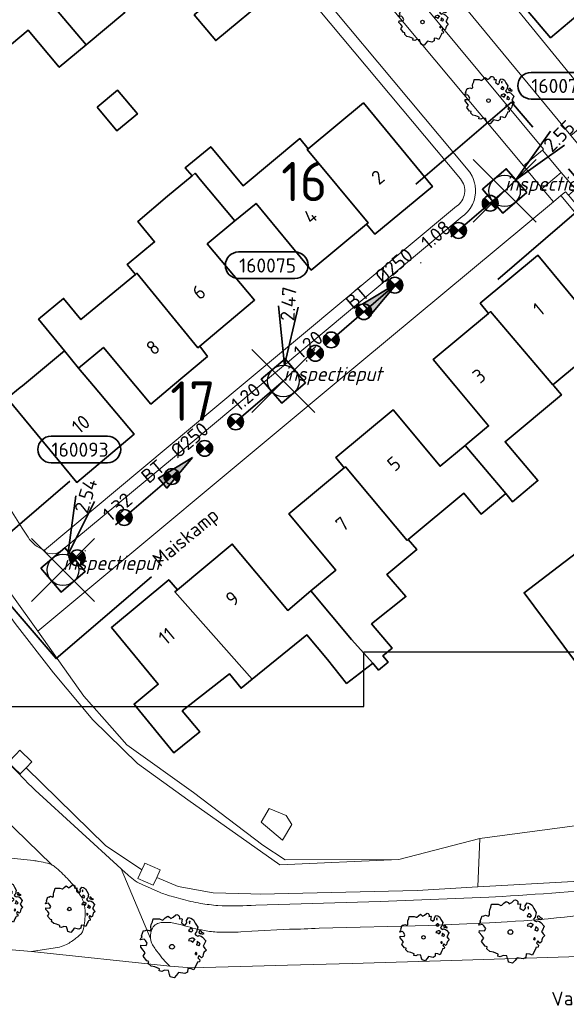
# Model space of a CAD drawing. Header units: metres. Extents: x 152391 to 157968, y 462336 to 467280.
# Tile 350 of 656: x 153844 to 153896, y 465941 to 466035. Entities that reach past the tile are written whole.
import ezdxf
from ezdxf.enums import TextEntityAlignment as Align

# ---------------------------------------------------------------- set-up
doc = ezdxf.new("R2010")
doc.units = ezdxf.units.M
doc.header["$LTSCALE"] = 0.75
doc.header["$PDMODE"] = 3
doc.header["$PDSIZE"] = 3
doc.linetypes.add('RI-VWA_BETON', pattern=[19, 9, -5, 0, -5])
doc.layers.get('0').update_dxf_attribs({"lineweight": 25})
doc.layers.get('defpoints').update_dxf_attribs({"lineweight": 25})
for name, color, linetype, lineweight in [('B-GV-GR-BOOM-S', 252, 'Continuous', 25), ('B-WE-GR-BEPLANTING_CULTUUR_BOSPLANTSOEN-GV', 251, 'Continuous', 18), ('B-WE-GW-TALUD_KRUIN-G', 251, 'Continuous', 18), ('B-WE-OG-BEBOUWING-GV', 6, 'Continuous', 35), ('B-WE-OG-BEBOUWING-T18', 1, 'Continuous', 18), ('B-WE-OG-TERREIN_CULTUURSCHEIDING-GV', 251, 'Continuous', 18), ('B-WE-OG-TOPOGRAFIE-T18', 1, 'Continuous', 18), ('B-WE-OG-WATER-GV', 251, 'Continuous', 18), ('B-WE-VH-VERHARDING_ASFALT-GV', 251, 'Continuous', 18), ('B-WE-VH-VERHARDING_BETONSTRAATSTEEN-GV', 251, 'Continuous', 18), ('B-WE-VH-VERHARDING_GRASBETONSTEEN-GV', 251, 'Continuous', 18), ('B-WE-VH-VERHARDING_TEGEL-GV', 251, 'Continuous', 18), ('N-OI-RI-T50', 130, 'Continuous', 50), ('N-OI-RI-VWA_PUTNUMMER-S @ 0.75', 36, 'Continuous', 35), ('N-OI-RI-VWA_RIOOLPUT_INSPECTIEPUT-S', 36, 'Continuous', 35), ('N-OI-RI-VWA_STROOMRICHTING-S @ 0.75', 36, 'Continuous', 35), ('N-OI-RI-VWA_TRANSPORTLEIDING_BETON_250-G', 36, 'RI-VWA_BETON', 35), ('N-RO-KG-GRENS_WERK-G', 7, 'XX-WERKGRENS', 35)]:
    doc.layers.add(name, color=color, linetype=linetype, lineweight=lineweight)
doc.layers.add('inspectieput', color=7, linetype='Continuous', plot=False)
doc.layers.add('N-OI-RI-VRIJVERVAL_HULPSTUK-S', color=210, linetype='Continuous', lineweight=35, plot=False)
doc.styles.add('NLCS-ISO', font='isocpeur.ttf')
doc.styles.add('NLCS-ISO-M750-T18', font='NLCS-ISO.ttf', dxfattribs={"height": 1.35})
doc.styles.add('NLCS-ISO-M750-T18_CURSIEF', font='NLCS-ISO.ttf', dxfattribs={"oblique": 15, "height": 1.35})
doc.styles.add('NLCS-ISO-M750-T50', font='NLCS-ISO.ttf', dxfattribs={"height": 3.75})
doc.linetypes.add('XX-WERKGRENS', pattern='A,0,[137,NLCS.SHX,S=0.1,R=0,X=-1.1,Y=-1.35],-6', length=6)

# ---------------------------------------------------------------- blocks, each defined once
blk = doc.blocks.new('B-SRI-PUT_VWA-SO')
at = {"flags": 128}
blk.add_lwpolyline([(-2, 2), (2, 2), (2, -2), (-2, -2)], close=True, dxfattribs=at)
at = {"lineweight": -3, "flags": 128}
blk.add_lwpolyline([(2, -2), (2, 2), (-2, 2), (-2, -2)], close=True, dxfattribs=at)
at = {"lineweight": -3}
blk.add_circle((0, 0), 2, dxfattribs=at)
blk = doc.blocks.new('*U251')
for q in [(1.64, 9.44), (4.03, 8.7)]:
    blk.add_line((0.6, 1.91), q)
blk.add_lwpolyline([(5.65, 17.01), (-1.51, 17.01, 1), (-1.51, 13.63), (5.65, 13.63, 1)], format="xyb", close=True)
at = {"ltscale": 0.1, "style": 'NLCS-ISO'}
blk.add_attdef('PUTHGT', text='', height=1.8, rotation=72.6566, dxfattribs=at).set_placement((2.25, 7.31), align=Align.MIDDLE_LEFT)
blk.add_attdef('PUTNR', text='', height=1.8, dxfattribs=at).set_placement((2.17, 15.29), align=Align.MIDDLE_CENTER)
blk = doc.blocks.new('*U250')
for q in [(-0.61, 9.56), (1.89, 9.39)]:
    blk.add_line((0.13, 2), q)
blk.add_lwpolyline([(1.46, 16.4), (-5.69, 16.4, 1), (-5.69, 13.02), (1.46, 13.02, 1)], format="xyb", close=True)
at = {"ltscale": 0.1, "style": 'NLCS-ISO'}
blk.add_attdef('PUTHGT', text='', height=1.8, rotation=86.1334, dxfattribs=at).set_placement((0.49, 7.63), align=Align.MIDDLE_LEFT)
blk.add_attdef('PUTNR', text='', height=1.8, dxfattribs=at).set_placement((-2.01, 14.68), align=Align.MIDDLE_CENTER)
blk = doc.blocks.new('*U366')
for q in [(5.83, 7.6), (7.6, 5.83)]:
    blk.add_line((1.41, 1.41), q)
blk.add_lwpolyline([(10.51, 15.06), (3.36, 15.06, 1), (3.36, 11.68), (10.51, 11.68, 1)], format="xyb", close=True)
at = {"ltscale": 0.1, "style": 'NLCS-ISO'}
blk.add_attdef('PUTNR', text='', height=1.8, dxfattribs=at).set_placement((7.04, 13.34), align=Align.MIDDLE_CENTER)
blk.add_attdef('PUTHGT', text='', height=1.8, rotation=45, dxfattribs=at).set_placement((5.39, 5.43), align=Align.MIDDLE_LEFT)
blk = doc.blocks.new('*U93')
at = {"ltscale": 0.1}
blk.add_hatch(color=256, dxfattribs=at).paths.add_polyline_path([(2.5, 0), (-2.5, -0.83), (-2.5, 0.83)])
at = {"ltscale": 0.1, "flags": 128}
blk.add_lwpolyline([(2.5, 0), (-2.5, -0.83), (-2.5, 0.83)], close=True, dxfattribs=at)
at = {"ltscale": 0.1, "style": 'NLCS-ISO'}
for tag, p in [('MAT', (-1, 0.5)), ('BOBL', (-6.87, 0))]:
    blk.add_attdef(tag, text='', height=1.8, dxfattribs=at).set_placement(p, align=Align.BOTTOM_RIGHT)
for tag, p in [('DIA', (1, 0.5)), ('BOBR', (10.71, 0))]:
    blk.add_attdef(tag, text='', height=1.8, dxfattribs=at).set_placement(p, align=Align.BOTTOM_LEFT)
at = {"layer": 'defpoints', "ltscale": 0.1, "style": 'NLCS-ISO', "flags": 1}
blk.add_attdef('JVA', text='', height=1.8, dxfattribs=at).set_placement((0, -1), align=Align.TOP_CENTER)
blk = doc.blocks.new('*U94')
at = {"ltscale": 0.1}
blk.add_hatch(color=256, dxfattribs=at).paths.add_polyline_path([(2.5, 0), (-2.5, -0.83), (-2.5, 0.83)])
at = {"ltscale": 0.1, "flags": 128}
blk.add_lwpolyline([(2.5, 0), (-2.5, -0.83), (-2.5, 0.83)], close=True, dxfattribs=at)
at = {"ltscale": 0.1, "style": 'NLCS-ISO'}
for tag, p in [('MAT', (-1, 0.5)), ('BOBL', (-9.21, 0))]:
    blk.add_attdef(tag, text='', height=1.8, dxfattribs=at).set_placement(p, align=Align.BOTTOM_RIGHT)
for tag, p in [('DIA', (1, 0.5)), ('BOBR', (8.27, 0))]:
    blk.add_attdef(tag, text='', height=1.8, dxfattribs=at).set_placement(p, align=Align.BOTTOM_LEFT)
at = {"layer": 'defpoints', "ltscale": 0.1, "style": 'NLCS-ISO', "flags": 1}
blk.add_attdef('JVA', text='', height=1.8, dxfattribs=at).set_placement((0, -1), align=Align.TOP_CENTER)
blk = doc.blocks.new('wg')
at = {"layer": 'N-RO-KG-GRENS_WERK-G', "ltscale": 0.5, "flags": 128}
blk.add_lwpolyline([(6, 6), (-6, 6), (-6, -6), (6, -6)], dxfattribs=at)
blk = doc.blocks.new('SRI-HULP')
h = blk.add_hatch(color=256)
h.dxf.hatch_style = 1
h.paths.add_polyline_path([(-0.71, 0.71, 0.198912), (-1, 0, 0.198912), (-0.71, -0.71), (0, 0)])
h = blk.add_hatch(color=256)
h.dxf.hatch_style = 1
h.paths.add_polyline_path([(1, 0, 0.198912), (0.71, 0.71), (0, 0), (0.71, -0.71, 0.198912)])
for p, q in [((-0.71, 0.71), (0.71, -0.71)), ((-0.71, -0.71), (0.71, 0.71))]:
    blk.add_line(p, q)
blk.add_circle((0, 0), 1)
blk = doc.blocks.new('ACMAP_ANN_TEMPLATE_type knoop')
at = {"layer": 'defpoints', "style": 'NLCS-ISO-M750-T18_CURSIEF', "oblique": 15}
blk.add_attdef('type_knoop', (0, 0), '', height=1.35, dxfattribs=at)
blk = doc.blocks.new('SGR-BOOM_31_50')
at = {"linetype": 'Continuous'}
for p, q in [((-1.402, 1.78), (-1.355, 1.999)), ((-1.355, 1.999), (-0.89, 1.999)), ((-0.89, 1.999), (-0.688, 1.911)), ((-0.688, 1.911), (-0.626, 1.933)), ((-0.626, 1.933), (-0.487, 2.064)), ((-0.487, 2.064), (-0.301, 2.196)), ((-0.301, 2.196), (-0.177, 2.108)), ((-0.177, 2.108), (-0.084, 2.02)), ((-0.084, 2.02), (0.087, 2.108)), ((0.087, 2.108), (0.273, 2.283)), ((0.273, 2.283), (0.351, 2.305)), ((0.351, 2.305), (0.444, 2.261)), ((0.444, 2.261), (0.521, 2.196)), ((0.537, 2.042), (0.506, 1.999)), ((0.506, 1.999), (0.707, 2.02)), ((0.521, 2.196), (0.537, 2.042)), ((0.723, 1.977), (0.676, 1.714)), ((0.707, 2.02), (0.723, 1.977)), ((1.048, 1.867), (1.188, 2.086)), ((1.188, 2.086), (1.358, 2.042)), ((1.358, 2.042), (1.545, 1.933)), ((1.545, 1.933), (1.669, 1.692)), ((-2.177, 0.772), (-2.038, 1.166)), ((-2.038, 1.166), (-1.944, 1.144)), ((-1.944, 1.144), (-1.789, 1.21)), ((-1.789, 1.21), (-1.572, 1.144)), ((-1.572, 1.144), (-1.495, 1.232)), ((-1.51, 1.451), (-1.479, 1.582)), ((-1.495, 1.232), (-1.51, 1.451)), ((-1.479, 1.582), (-1.402, 1.78)), ((0.676, 1.714), (0.754, 1.648)), ((0.754, 1.648), (0.924, 1.539)), ((0.924, 1.539), (1.002, 1.604)), ((1.002, 1.604), (1.064, 1.714)), ((1.064, 1.714), (1.048, 1.867)), ((1.25, 1.21), (1.188, 1.166)), ((1.188, 1.166), (1.234, 1.101)), ((1.296, 1.823), (1.234, 1.78)), ((1.234, 1.78), (1.265, 1.67)), ((1.234, 1.101), (1.312, 1.122)), ((1.296, 1.298), (1.25, 1.21)), ((1.265, 1.67), (1.281, 1.648)), ((1.281, 1.692), (1.296, 1.823)), ((1.374, 1.298), (1.296, 1.298)), ((1.312, 1.122), (1.374, 1.035)), ((1.436, 1.254), (1.374, 1.298)), ((1.374, 1.035), (1.436, 1.122)), ((1.498, 1.166), (1.436, 1.254)), ((1.436, 1.122), (1.498, 1.166)), ((1.762, 1.057), (1.638, 0.925)), ((1.669, 1.692), (1.839, 1.407)), ((1.839, 1.407), (1.762, 1.057)), ((1.963, 1.144), (1.917, 1.079)), ((1.917, 1.079), (1.948, 0.991)), ((1.948, 0.991), (2.041, 0.925)), ((2.056, 1.144), (1.963, 1.144)), ((2.041, 0.969), (2.18, 0.903)), ((2.041, 0.925), (2.056, 0.969)), ((2.165, 1.013), (2.056, 1.144)), ((2.304, 0.947), (2.165, 1.013)), ((2.18, 0.903), (2.304, 0.947)), ((-2.27, 0.487), (-2.208, 0.641)), ((-1.991, 0.553), (-2.27, 0.487)), ((-2.239, -0.038), (-2.224, 0.115)), ((-2.224, 0.115), (-1.851, 0.093)), ((-2.208, 0.641), (-2.131, 0.706)), ((-2.131, 0.706), (-2.177, 0.772)), ((-1.898, 0.444), (-1.991, 0.553)), ((-1.774, 0.246), (-1.898, 0.444)), ((-1.851, 0.093), (-1.774, 0.246)), ((1.234, 0.553), (1.188, 0.444)), ((1.188, 0.444), (1.374, 0.422)), ((1.405, 0.619), (1.234, 0.553)), ((1.374, 0.422), (1.483, 0.334)), ((1.483, 0.619), (1.405, 0.619)), ((1.622, 0.531), (1.483, 0.619)), ((1.483, 0.334), (1.607, 0.487)), ((1.607, 0.487), (1.653, 0.553)), ((1.638, 0.925), (1.7, 0.838)), ((1.7, 0.838), (1.839, 0.75)), ((1.793, 0.246), (1.746, 0.137)), ((1.911, 0.065), (1.746, 0.137)), ((1.808, 0.4), (1.793, 0.312)), ((1.793, 0.312), (1.793, 0.246)), ((1.901, 0.312), (1.808, 0.4)), ((1.839, 0.75), (1.917, 0.794)), ((1.963, 0.268), (1.901, 0.312)), ((1.911, 0.065), (2.01, 0.181)), ((1.917, 0.794), (2.087, 0.75)), ((2.01, 0.181), (1.963, 0.268)), ((2.087, 0.75), (2.18, 0.684)), ((2.18, 0.684), (2.413, 0.422)), ((2.289, 0.137), (2.227, 0.049)), ((2.227, 0.049), (2.351, -0.126)), ((2.413, 0.422), (2.289, 0.137)), ((-2.053, -0.235), (-2.239, -0.038)), ((-2.069, -0.673), (-1.991, -0.564)), ((-1.805, -1.002), (-2.069, -0.673)), ((-1.913, -0.433), (-2.053, -0.235)), ((-1.991, -0.564), (-1.913, -0.433)), ((1.715, -0.389), (1.653, -0.476)), ((1.653, -0.476), (1.669, -0.564)), ((1.684, -0.564), (1.777, -0.542)), ((1.777, -0.454), (1.715, -0.389)), ((1.777, -0.542), (1.777, -0.454)), ((1.948, -0.63), (1.855, -0.783)), ((1.855, -0.783), (1.901, -0.849)), ((1.901, -0.849), (1.994, -0.936)), ((2.103, -0.783), (1.948, -0.63)), ((1.994, -0.936), (1.979, -1.068)), ((2.211, -0.695), (2.103, -0.783)), ((2.242, -0.564), (2.211, -0.695)), ((2.289, -0.411), (2.242, -0.564)), ((2.459, -0.235), (2.289, -0.411)), ((2.351, -0.126), (2.459, -0.235)), ((-1.665, -1.046), (-1.805, -1.002)), ((-1.696, -1.199), (-1.665, -1.046)), ((-1.479, -1.396), (-1.696, -1.199)), ((-1.216, -1.44), (-1.479, -1.396)), ((-0.89, -1.571), (-1.216, -1.44)), ((-0.906, -1.725), (-0.89, -1.571)), ((-0.735, -1.769), (-0.906, -1.725)), ((-0.533, -1.681), (-0.735, -1.769)), ((-0.254, -1.703), (-0.533, -1.681)), ((-0.208, -1.9), (-0.254, -1.703)), ((0.475, -1.834), (0.335, -2.031)), ((0.909, -1.922), (0.475, -1.834)), ((1.11, -1.812), (0.909, -1.922)), ((1.126, -1.55), (1.11, -1.812)), ((1.374, -1.571), (1.126, -1.55)), ((1.576, -1.659), (1.374, -1.571)), ((1.715, -1.352), (1.576, -1.659)), ((1.808, -1.177), (1.715, -1.352)), ((1.824, -1.112), (1.808, -1.177)), ((1.979, -1.068), (1.824, -1.112)), ((-0.177, -1.988), (-0.208, -1.9)), ((-0.13, -2.141), (-0.177, -1.988)), ((0.149, -2.229), (-0.13, -2.141)), ((0.335, -2.031), (0.149, -2.229))]:
    blk.add_line(p, q, dxfattribs=at)
blk.add_circle((0, 0), 0.169, dxfattribs=at)
blk = doc.blocks.new('SGR-BOOM_50_100')
at = {"linetype": 'Continuous'}
for p, q in [((-0.649, 2.752), (-0.401, 2.928)), ((-0.401, 2.928), (-0.236, 2.811)), ((0.116, 2.811), (0.364, 3.044)), ((0.364, 3.044), (0.467, 3.074)), ((0.467, 3.074), (0.591, 3.015)), ((0.591, 3.015), (0.695, 2.928)), ((0.695, 2.928), (0.715, 2.723)), ((-2.014, 1.935), (-1.972, 2.11)), ((-1.993, 1.643), (-2.014, 1.935)), ((-1.972, 2.11), (-1.869, 2.373)), ((-1.869, 2.373), (-1.807, 2.665)), ((-1.807, 2.665), (-1.187, 2.665)), ((-1.187, 2.665), (-0.918, 2.548)), ((-0.918, 2.548), (-0.835, 2.577)), ((-0.835, 2.577), (-0.649, 2.752)), ((-0.236, 2.811), (-0.112, 2.694)), ((-0.112, 2.694), (0.116, 2.811)), ((0.715, 2.723), (0.674, 2.665)), ((0.674, 2.665), (0.943, 2.694)), ((0.964, 2.636), (0.902, 2.285)), ((0.902, 2.285), (1.005, 2.198)), ((0.943, 2.694), (0.964, 2.636)), ((1.005, 2.198), (1.232, 2.052)), ((1.232, 2.052), (1.336, 2.139)), ((1.336, 2.139), (1.418, 2.285)), ((1.398, 2.49), (1.584, 2.782)), ((1.418, 2.285), (1.398, 2.49)), ((1.584, 2.782), (1.811, 2.723)), ((1.729, 2.431), (1.646, 2.373)), ((1.646, 2.373), (1.687, 2.227)), ((1.687, 2.227), (1.708, 2.198)), ((1.708, 2.256), (1.729, 2.431)), ((1.811, 2.723), (2.059, 2.577)), ((2.059, 2.577), (2.225, 2.256)), ((2.225, 2.256), (2.452, 1.876)), ((-2.944, 0.854), (-2.841, 0.942)), ((-2.903, 1.029), (-2.717, 1.555)), ((-2.841, 0.942), (-2.903, 1.029)), ((-2.717, 1.555), (-2.593, 1.526)), ((-2.593, 1.526), (-2.386, 1.613)), ((-2.386, 1.613), (-2.096, 1.526)), ((-2.096, 1.526), (-1.993, 1.643)), ((1.667, 1.613), (1.584, 1.555)), ((1.584, 1.555), (1.646, 1.467)), ((1.646, 1.467), (1.749, 1.497)), ((1.729, 1.73), (1.667, 1.613)), ((1.832, 1.73), (1.729, 1.73)), ((1.749, 1.497), (1.832, 1.38)), ((1.915, 1.672), (1.832, 1.73)), ((1.832, 1.38), (1.915, 1.497)), ((1.997, 1.555), (1.915, 1.672)), ((1.915, 1.497), (1.997, 1.555)), ((2.349, 1.409), (2.183, 1.234)), ((2.183, 1.234), (2.266, 1.117)), ((2.266, 1.117), (2.452, 1)), ((2.452, 1.876), (2.349, 1.409)), ((2.452, 1), (2.556, 1.059)), ((2.618, 1.526), (2.556, 1.438)), ((2.556, 1.438), (2.597, 1.321)), ((2.556, 1.059), (2.783, 1)), ((2.597, 1.321), (2.721, 1.234)), ((2.742, 1.526), (2.618, 1.526)), ((2.721, 1.292), (2.907, 1.205)), ((2.721, 1.234), (2.742, 1.292)), ((2.886, 1.351), (2.742, 1.526)), ((2.783, 1), (2.907, 0.913)), ((3.072, 1.263), (2.886, 1.351)), ((2.907, 1.205), (3.072, 1.263)), ((-3.027, 0.65), (-2.944, 0.854)), ((-2.655, 0.737), (-3.027, 0.65)), ((-2.985, -0.051), (-2.965, 0.153)), ((-2.965, 0.153), (-2.469, 0.124)), ((-2.531, 0.591), (-2.655, 0.737)), ((-2.365, 0.329), (-2.531, 0.591)), ((-2.469, 0.124), (-2.365, 0.329)), ((1.646, 0.737), (1.584, 0.591)), ((1.584, 0.591), (1.832, 0.562)), ((1.873, 0.825), (1.646, 0.737)), ((1.832, 0.562), (1.977, 0.445)), ((1.977, 0.825), (1.873, 0.825)), ((2.163, 0.708), (1.977, 0.825)), ((1.977, 0.445), (2.142, 0.65)), ((2.142, 0.65), (2.204, 0.737)), ((2.39, 0.329), (2.328, 0.183)), ((2.549, 0.087), (2.328, 0.183)), ((2.411, 0.533), (2.39, 0.416)), ((2.39, 0.416), (2.39, 0.329)), ((2.535, 0.416), (2.411, 0.533)), ((2.618, 0.358), (2.535, 0.416)), ((2.549, 0.087), (2.68, 0.241)), ((2.68, 0.241), (2.618, 0.358)), ((2.907, 0.913), (3.217, 0.562)), ((3.052, 0.183), (2.969, 0.066)), ((2.969, 0.066), (3.135, -0.168)), ((3.217, 0.562), (3.052, 0.183)), ((-2.737, -0.314), (-2.985, -0.051)), ((-2.758, -0.898), (-2.655, -0.752)), ((-2.407, -1.336), (-2.758, -0.898)), ((-2.551, -0.577), (-2.737, -0.314)), ((-2.655, -0.752), (-2.551, -0.577)), ((2.287, -0.518), (2.204, -0.635)), ((2.204, -0.635), (2.225, -0.752)), ((2.245, -0.752), (2.37, -0.723)), ((2.37, -0.606), (2.287, -0.518)), ((2.37, -0.723), (2.37, -0.606)), ((2.597, -0.84), (2.473, -1.044)), ((2.804, -1.044), (2.597, -0.84)), ((2.948, -0.927), (2.804, -1.044)), ((2.99, -0.752), (2.948, -0.927)), ((3.052, -0.548), (2.99, -0.752)), ((3.279, -0.314), (3.052, -0.548)), ((3.135, -0.168), (3.279, -0.314)), ((-2.22, -1.394), (-2.407, -1.336)), ((-2.262, -1.599), (-2.22, -1.394)), ((-1.972, -1.862), (-2.262, -1.599)), ((-1.621, -1.92), (-1.972, -1.862)), ((2.287, -1.803), (2.101, -2.212)), ((2.411, -1.57), (2.287, -1.803)), ((2.432, -1.482), (2.411, -1.57)), ((2.638, -1.424), (2.432, -1.482)), ((2.473, -1.044), (2.535, -1.132)), ((2.535, -1.132), (2.659, -1.248)), ((2.659, -1.248), (2.638, -1.424)), ((-1.187, -2.095), (-1.621, -1.92)), ((-1.207, -2.3), (-1.187, -2.095)), ((-0.98, -2.358), (-1.207, -2.3)), ((-0.711, -2.241), (-0.98, -2.358)), ((-0.339, -2.271), (-0.711, -2.241)), ((-0.277, -2.533), (-0.339, -2.271)), ((-0.236, -2.65), (-0.277, -2.533)), ((-0.174, -2.855), (-0.236, -2.65)), ((0.447, -2.709), (0.199, -2.971)), ((0.633, -2.446), (0.447, -2.709)), ((1.212, -2.563), (0.633, -2.446)), ((1.48, -2.417), (1.212, -2.563)), ((1.501, -2.066), (1.48, -2.417)), ((1.832, -2.095), (1.501, -2.066)), ((2.101, -2.212), (1.832, -2.095)), ((0.199, -2.971), (-0.174, -2.855))]:
    blk.add_line(p, q, dxfattribs=at)
blk.add_circle((0, 0), 0.225, dxfattribs=at)

msp = doc.modelspace()

# ---------------------------------------------------------------- linework, layer by layer
at = {"layer": 'B-WE-GR-BEPLANTING_CULTUUR_BOSPLANTSOEN-GV'}
msp.add_lwpolyline([(153822.265, 466043.037), (153826.788, 466008.35), (153828.95, 466002.867), (153830.323, 466000), (153831.5, 465997.544), (153837.07, 465987.127), (153840.229, 465982.12), (153843.649, 465977.324), (153847.284, 465972.627), (153851.062, 465968.136), (153855.31, 465963.982), (153860.118, 465960.507), (153868.876, 465954.314), (153880.249, 465954.83), (153869.395, 465954.784), (153867.279, 465956.196), (153860.663, 465961.214), (153854.287, 465965.773), (153852.886, 465967.351), (153850.189, 465970.391), (153845.79, 465976.61), (153841.291, 465982.85)], dxfattribs=at)
at = {"layer": 'B-WE-GW-TALUD_KRUIN-G'}
msp.add_lwpolyline([(153887.966, 465956.826), (153880.249, 465954.83), (153868.876, 465954.314), (153860.118, 465960.507), (153855.31, 465963.982), (153851.062, 465968.136), (153847.284, 465972.627), (153843.649, 465977.324), (153840.229, 465982.12), (153837.07, 465987.127), (153831.5, 465997.544), (153830.323, 466000), (153828.95, 466002.867), (153826.788, 466008.35), (153822.265, 466043.037)], dxfattribs=at)
at = {"layer": 'B-WE-OG-BEBOUWING-GV'}
for points in [[(153890.288, 466053.323), (153888.025, 466051.39), (153891.874, 466046.886), (153889.368, 466044.791), (153890.589, 466043.33), (153887.983, 466041.151), (153894.733, 466033.195), (153897.753, 466035.732), (153896.432, 466037.282), (153900.808, 466041.013)], [(153853.449, 466044.299), (153853.343, 466044.21), (153847.494, 466051.242), (153847.387, 466051.152), (153842.137, 466046.758), (153847.439, 466040.424), (153845.271, 466038.617), (153850.422, 466032.531), (153854.1, 466035.588), (153850.345, 466040.105), (153854.24, 466043.359)], [(153850.422, 466032.531), (153845.271, 466038.617), (153842.823, 466036.577), (153838.33, 466041.945), (153832.862, 466037.37), (153839.481, 466029.4), (153844.882, 466033.909), (153847.84, 466030.372)], [(153866.112, 466039.873), (153860.733, 466035.368), (153862.77, 466032.92), (153868.164, 466037.407)], [(153851.462, 466026.562), (153853.344, 466024.304), (153855.3, 466025.934), (153853.417, 466028.192)], [(153877.16, 466015.406), (153877.968, 466014.455), (153883.446, 466019.005), (153876.86, 466026.976), (153871.604, 466022.609), (153871.497, 466022.519), (153877.307, 466015.528)], [(153871.604, 466022.609), (153870.805, 466023.571), (153865.389, 466019.075), (153862.297, 466022.797), (153859.873, 466020.788), (153860.536, 466020.039), (153860.803, 466020.265), (153861.294, 466019.684), (153864.6, 466015.716), (153866.625, 466017.398), (153871.884, 466011.042), (153877.16, 466015.406), (153877.307, 466015.528), (153871.497, 466022.519)], [(153860.536, 466020.039), (153858.169, 466018.081), (153855.329, 466015.653), (153856.945, 466013.718), (153854.331, 466011.582), (153855.127, 466010.619), (153855.259, 466010.728), (153861.073, 466003.624), (153861.268, 466003.788), (153866.482, 466008.168), (153861.973, 466013.534), (153864.6, 466015.716), (153861.294, 466019.684), (153860.803, 466020.265)], [(153894.957, 466000.095), (153900.046, 466004.334), (153904.396, 465999.107), (153905.213, 465999.786), (153906.787, 465997.885), (153909.776, 466000.361), (153903.019, 466008.52), (153899.315, 466005.453), (153893.517, 466012.455), (153893.483, 466012.427), (153888.008, 466007.868), (153888.791, 466006.897), (153889.001, 466007.072)], [(153855.127, 466010.619), (153849.916, 466006.314), (153848.253, 466008.325), (153845.864, 466006.35), (153848.346, 466003.327), (153849.691, 466001.686), (153852.053, 466003.664), (153855.124, 466000), (153856.588, 465998.253), (153858.657, 466000), (153861.976, 466002.802), (153861.268, 466003.788), (153861.073, 466003.624), (153855.259, 466010.728)], [(153894.957, 466000.095), (153889.001, 466007.072), (153888.791, 466006.897), (153883.533, 466002.517), (153885.63, 466000), (153888.813, 465996.178), (153886.643, 465994.373), (153886.572, 465994.314), (153890.446, 465989.718), (153890.47, 465989.738), (153891.091, 465988.941), (153893.512, 465990.955), (153890.382, 465994.659), (153895.756, 465999.134), (153895.036, 466000)], [(153849.691, 466001.686), (153848.346, 466003.327), (153844.322, 466000), (153844.117, 465999.831), (153842.881, 465998.808), (153845.137, 465996.08), (153849.513, 465990.788), (153854.983, 465995.371), (153851.104, 466000)], [(153886.572, 465994.314), (153884.181, 465992.325), (153879.705, 465997.707), (153874.221, 465993.145), (153875.025, 465992.181), (153875.146, 465992.281), (153881.044, 465985.246), (153881.151, 465985.333), (153886.452, 465989.749), (153888.103, 465987.766), (153890.446, 465989.718)], [(153871.853, 465980.43), (153875.716, 465975.808), (153877.763, 465973.552), (153878.313, 465972.89), (153879.215, 465973.638), (153878.708, 465974.245), (153879.6, 465974.975), (153877.643, 465977.29), (153880.925, 465979.894), (153879.11, 465982.007), (153881.951, 465984.373), (153881.151, 465985.333), (153881.044, 465985.246), (153875.146, 465992.281), (153875.025, 465992.181), (153869.755, 465987.796), (153874.231, 465982.415)], [(153907.061, 465991.596), (153892.197, 465980.266), (153896.004, 465975.165), (153900.823, 465968.708), (153899.431, 465967.623), (153902.046, 465964.194), (153907.725, 465968.449), (153908.348, 465967.751), (153918.551, 465975.498), (153915.574, 465979.524), (153915.997, 465979.874), (153910.904, 465986.555)], [(153877.763, 465973.552), (153875.716, 465975.808), (153871.853, 465980.43), (153869.64, 465978.582), (153864.347, 465984.91), (153859.121, 465980.539), (153858.888, 465980.357), (153866.257, 465972.014), (153871.476, 465976.237), (153873.431, 465973.883), (153875.264, 465971.613), (153877.726, 465973.523)], [(153866.257, 465972.014), (153858.888, 465980.357), (153859.121, 465980.539), (153858.292, 465981.502), (153852.817, 465976.933), (153857.291, 465971.539), (153854.978, 465969.636), (153855.205, 465969.358), (153858.762, 465965.004), (153861.257, 465966.986), (153859.584, 465968.996), (153864.095, 465972.516), (153865.195, 465971.155)]]:
    msp.add_lwpolyline(points, close=True, dxfattribs=at)
at = {"layer": 'B-WE-OG-TERREIN_CULTUURSCHEIDING-GV'}
for points in [[(153879.722, 466050.425), (153879.15, 466051.12), (153876.151, 466048.73), (153896.656, 466023.872), (153899.182, 466025.952), (153899.47, 466026.19)], [(153897.112, 466018.744), (153895.727, 466020.328), (153893.926, 466018.831), (153894.991, 466017.556), (153895.716, 466018.156), (153896.145, 466018.511), (153896.427, 466018.175)], [(153887.789, 465952.204), (153896.909, 465952.722), (153902.58, 465953.257), (153902.517, 465953.898), (153903.598, 465956.864), (153903.954, 465958.958), (153887.966, 465956.826)]]:
    msp.add_lwpolyline(points, close=True, dxfattribs=at)
for points in [[(153873.751, 466042.99), (153892.142, 466020.967), (153893.943, 466022.471), (153894.05, 466022.56), (153873.849, 466046.896)], [(153843.722, 465964.873), (153844.078, 465965.246), (153845.237, 465964.138), (153844.69, 465963.566), (153852.264, 465956.145), (153855.717, 465953.83), (153855.935, 465954.319), (153856.005, 465954.477), (153857.47, 465953.824), (153857.15, 465953.106), (153859.201, 465952.232), (153862.536, 465951.654), (153866.121, 465951.547), (153867.027, 465951.52), (153882.012, 465951.876), (153887.789, 465952.204), (153887.966, 465956.826), (153880.249, 465954.83), (153868.876, 465954.314), (153860.118, 465960.507), (153855.31, 465963.982), (153851.062, 465968.136), (153847.284, 465972.627), (153843.649, 465977.324)], [(153844.068, 465962.916), (153844.13, 465962.98), (153842.971, 465964.087), (153843.722, 465964.873)], [(153890.595, 465948.872), (153888.893, 465948.793), (153883.116, 465948.529), (153872.631, 465948.278)], [(153869.811, 465948.191), (153866.211, 465947.971), (153865.175, 465947.908)], [(153828.426, 465947.467), (153845.181, 465946.046), (153847.876, 465946.47)], [(153858.39, 465944.646), (153860.459, 465944.491), (153866.285, 465944.657), (153869.638, 465944.752), (153875.789, 465944.908), (153885.285, 465945.199), (153899.507, 465945.628)]]:
    msp.add_lwpolyline(points, dxfattribs=at)
for points in [[(153841.853, 465965.243, 0.006172), (153844.068, 465962.916)], [(153845.392, 465954.713, 0.002459), (153842.937, 465954.975)], [(153845.903, 465954.643, 0.011789), (153845.392, 465954.713)], [(153846.737, 465954.466, 0.022774), (153845.903, 465954.643)], [(153847.091, 465954.336, 0.05029), (153846.737, 465954.466)], [(153847.432, 465954.121, 0.050226), (153847.091, 465954.336)], [(153848.056, 465953.576, 0.024752), (153847.432, 465954.121)], [(153848.617, 465953.006, 0.011501), (153848.056, 465953.576)], [(153849.099, 465952.47, 0.011755), (153848.617, 465953.006)], [(153849.572, 465951.86, 0.021248), (153849.099, 465952.47)], [(153849.933, 465951.289, 0.025887), (153849.572, 465951.86)], [(153850.15, 465950.797, 0.04664), (153849.933, 465951.289)], [(153850.284, 465950.244, 0.043062), (153850.15, 465950.797)], [(153850.273, 465948.978, 0.020531), (153850.314, 465949.804)], [(153850.314, 465949.804, 0.036504), (153850.284, 465950.244)], [(153903.066, 465950.193, -0.019813), (153890.595, 465948.872)], [(153850.146, 465948.205, 0.035046), (153850.273, 465948.978)], [(153856.915, 465948.51, 0.117349), (153856.61, 465947.977)], [(153857.346, 465948.761, 0.146485), (153856.915, 465948.51)], [(153857.778, 465948.824, 0.043727), (153857.346, 465948.761)], [(153858.329, 465948.814, 0.036319), (153857.778, 465948.824)], [(153859.516, 465948.581, 0.051235), (153858.329, 465948.814)], [(153861.687, 465948.049, -0.027669), (153859.516, 465948.581)], [(153849.011, 465947.006, 0.024547), (153849.822, 465947.622)], [(153849.822, 465947.622, 0.091075), (153850.002, 465947.838)], [(153850.002, 465947.838, 0.065009), (153850.146, 465948.205)], [(153856.61, 465947.977, 0.099684), (153856.549, 465947.284)], [(153863.042, 465947.895, -0.036844), (153861.687, 465948.049)], [(153865.175, 465947.908, -0.022974), (153863.042, 465947.895)], [(153872.631, 465948.278, -0.027301), (153869.811, 465948.191)], [(153847.876, 465946.47, 0.030235), (153848.527, 465946.728)], [(153848.527, 465946.728, 0.04178), (153849.011, 465947.006)], [(153856.549, 465947.284, 0.111661), (153856.752, 465946.686)], [(153856.752, 465946.686, 0.022042), (153857.042, 465946.244)], [(153857.042, 465946.244, 0.012992), (153857.567, 465945.541)], [(153857.567, 465945.541, 0.022069), (153857.897, 465945.151)], [(153857.897, 465945.151, 0.016054), (153858.39, 465944.646)]]:
    msp.add_lwpolyline(points, format="xyb", dxfattribs=at)
at = {"layer": 'B-WE-OG-WATER-GV'}
msp.add_lwpolyline([(153867.117, 465958.386), (153869.137, 465956.679), (153870.034, 465958.159), (153869.493, 465959.01), (153867.867, 465959.673)], close=True, dxfattribs=at)
at = {"layer": 'B-WE-VH-VERHARDING_ASFALT-GV'}
for points in [[(153836.83, 465964.496), (153838.903, 465962.283), (153847.091, 465954.336)], [(153847.091, 465954.336), (153838.903, 465962.283)], [(153856.549, 465947.284), (153853.743, 465953.938), (153845.533, 465961.435)], [(153853.743, 465953.938), (153856.549, 465947.284)], [(153890.117, 465951.296), (153888.835, 465951.243), (153878.452, 465950.82), (153866.603, 465950.468), (153866.149, 465950.443)], [(153872.631, 465948.278), (153883.116, 465948.529), (153888.893, 465948.793), (153890.595, 465948.872)], [(153865.175, 465947.908), (153866.211, 465947.971), (153869.811, 465948.191)], [(153899.507, 465945.628), (153885.285, 465945.199), (153875.789, 465944.908), (153869.638, 465944.752), (153866.285, 465944.657), (153860.459, 465944.491), (153858.39, 465944.646), (153845.181, 465946.046), (153828.426, 465947.467)], [(153847.876, 465946.47), (153845.181, 465946.046), (153858.39, 465944.646)]]:
    msp.add_lwpolyline(points, dxfattribs=at)
for points in [[(153844.068, 465962.916, -0.006172), (153841.853, 465965.243)], [(153845.533, 465961.435, -0.004077), (153844.068, 465962.916)], [(153842.937, 465954.975, -0.002459), (153845.392, 465954.713)], [(153845.392, 465954.713, -0.011789), (153845.903, 465954.643)], [(153845.903, 465954.643, -0.022774), (153846.737, 465954.466)], [(153846.737, 465954.466, -0.05029), (153847.091, 465954.336)], [(153847.091, 465954.336, -0.050226), (153847.432, 465954.121)], [(153847.432, 465954.121, -0.024752), (153848.056, 465953.576)], [(153848.056, 465953.576, -0.011501), (153848.617, 465953.006)], [(153854.923, 465952.92, -0.030903), (153853.743, 465953.938)], [(153848.617, 465953.006, -0.011755), (153849.099, 465952.47)], [(153849.099, 465952.47, -0.021248), (153849.572, 465951.86)], [(153855.677, 465952.466, -0.054947), (153854.923, 465952.92)], [(153857.407, 465951.694, -0.008039), (153855.677, 465952.466)], [(153902.676, 465952.28, -0.008761), (153890.117, 465951.296)], [(153849.572, 465951.86, -0.025887), (153849.933, 465951.289)], [(153857.97, 465951.485, -0.026314), (153857.407, 465951.694)], [(153858.517, 465951.324, -0.013262), (153857.97, 465951.485)], [(153860.389, 465950.831, -0.00376), (153858.517, 465951.324)], [(153849.933, 465951.289, -0.04664), (153850.15, 465950.797)], [(153850.15, 465950.797, -0.043062), (153850.284, 465950.244)], [(153861.337, 465950.635, -0.025534), (153860.389, 465950.831)], [(153862.991, 465950.424, -0.013835), (153861.337, 465950.635)], [(153866.149, 465950.443, -0.021848), (153862.991, 465950.424)], [(153850.314, 465949.804, -0.020531), (153850.273, 465948.978)], [(153850.284, 465950.244, -0.036504), (153850.314, 465949.804)], [(153890.595, 465948.872, 0.019813), (153903.066, 465950.193)], [(153850.273, 465948.978, -0.035046), (153850.146, 465948.205)], [(153856.61, 465947.977, -0.117349), (153856.915, 465948.51)], [(153856.915, 465948.51, -0.146485), (153857.346, 465948.761)], [(153857.346, 465948.761, -0.043727), (153857.778, 465948.824)], [(153857.778, 465948.824, -0.036319), (153858.329, 465948.814)], [(153858.329, 465948.814, -0.051235), (153859.516, 465948.581)], [(153859.516, 465948.581, 0.027669), (153861.687, 465948.049)], [(153849.822, 465947.622, -0.024547), (153849.011, 465947.006)], [(153850.002, 465947.838, -0.091075), (153849.822, 465947.622)], [(153850.146, 465948.205, -0.065009), (153850.002, 465947.838)], [(153856.549, 465947.284, -0.099684), (153856.61, 465947.977)], [(153861.687, 465948.049, 0.036844), (153863.042, 465947.895)], [(153863.042, 465947.895, 0.022974), (153865.175, 465947.908)], [(153869.811, 465948.191, 0.027301), (153872.631, 465948.278)], [(153848.527, 465946.728, -0.030235), (153847.876, 465946.47)], [(153849.011, 465947.006, -0.04178), (153848.527, 465946.728)], [(153856.752, 465946.686, -0.111661), (153856.549, 465947.284)], [(153857.042, 465946.244, -0.022042), (153856.752, 465946.686)], [(153857.567, 465945.541, -0.012992), (153857.042, 465946.244)], [(153857.897, 465945.151, -0.022069), (153857.567, 465945.541)], [(153858.39, 465944.646, -0.016054), (153857.897, 465945.151)]]:
    msp.add_lwpolyline(points, format="xyb", dxfattribs=at)
at = {"layer": 'B-WE-VH-VERHARDING_BETONSTRAATSTEEN-GV'}
for points in [[(153853.181, 466059.16), (153865.849, 466044), (153886.12, 466019.74)], [(153885.751, 466017.121), (153865.21, 466000), (153846.421, 465984.325), (153846.553, 465984.104), (153846.74, 465984.038), (153846.909, 465983.998), (153847.184, 465983.975), (153847.531, 465984.02), (153847.722, 465984.078), (153848.038, 465984.249), (153860.14, 465994.291), (153886.278, 466016.14), (153886.5, 466016.309), (153886.798, 466016.593), (153887.056, 466016.918), (153887.264, 466017.278), (153887.42, 466017.66), (153887.513, 466017.993), (153887.567, 466018.407), (153887.576, 466018.682), (153887.536, 466019.095), (153887.478, 466019.362), (153887.344, 466019.758), (153887.229, 466020.007), (153887.011, 466020.358), (153866.704, 466044.7)], [(153866.704, 466044.7), (153887.011, 466020.358), (153887.229, 466020.007), (153887.344, 466019.758), (153887.478, 466019.362), (153887.536, 466019.095), (153887.576, 466018.682), (153887.567, 466018.407), (153887.513, 466017.993), (153887.42, 466017.66), (153887.264, 466017.278), (153887.056, 466016.918), (153886.798, 466016.593), (153886.5, 466016.309), (153886.278, 466016.14), (153860.14, 465994.291), (153848.038, 465984.249), (153847.722, 465984.078), (153847.531, 465984.02), (153847.184, 465983.975), (153846.909, 465983.998), (153846.74, 465984.038), (153846.553, 465984.104), (153846.421, 465984.325)], [(153841.291, 465982.85), (153845.79, 465976.61), (153873.896, 466000), (153894.991, 466017.556), (153893.926, 466018.831), (153892.142, 466020.967), (153873.751, 466042.99)], [(153844.871, 465985.55), (153844.291, 465986.42)]]:
    msp.add_lwpolyline(points, dxfattribs=at)
for points in [[(153886.12, 466019.74, -0.447867), (153885.751, 466017.121)], [(153844.291, 465986.42, -0.022592), (153837.315, 465998.912)], [(153846.421, 465984.325, -0.159603), (153844.871, 465985.55)]]:
    msp.add_lwpolyline(points, format="xyb", dxfattribs=at)
for points in [[(153844.69, 465963.566), (153845.237, 465964.138), (153844.078, 465965.246), (153843.722, 465964.873), (153842.971, 465964.087), (153844.13, 465962.98)], [(153855.717, 465953.83), (153855.352, 465953.013), (153856.817, 465952.36), (153857.15, 465953.106), (153857.47, 465953.824), (153856.005, 465954.477), (153855.935, 465954.319)]]:
    msp.add_lwpolyline(points, close=True, dxfattribs=at)
at = {"layer": 'B-WE-VH-VERHARDING_GRASBETONSTEEN-GV'}
msp.add_lwpolyline([(153892.142, 466020.967), (153893.926, 466018.831), (153895.727, 466020.328), (153893.943, 466022.471)], close=True, dxfattribs=at)
at = {"layer": 'B-WE-VH-VERHARDING_TEGEL-GV'}
for points in [[(153922.638, 465992.795), (153918.954, 465997.213), (153918.185, 465998.135), (153916.63, 466000), (153916.28, 466000.42), (153900.689, 466019.06), (153900.071, 466019.799), (153899.655, 466020.296), (153898.998, 466021.082), (153896.656, 466023.872), (153876.151, 466048.73), (153873.849, 466046.896), (153894.05, 466022.56), (153893.943, 466022.471), (153895.727, 466020.328), (153897.112, 466018.744), (153900.848, 466014.368), (153901.362, 466013.773), (153905.343, 466009.009), (153912.871, 466000), (153913.628, 465999.089), (153913.76, 465998.93), (153921.023, 465990.3)], [(153902.676, 465952.28), (153902.58, 465953.257), (153896.909, 465952.722), (153887.789, 465952.204), (153882.012, 465951.876), (153867.027, 465951.52), (153866.121, 465951.547), (153862.536, 465951.654), (153859.201, 465952.232), (153857.15, 465953.106), (153856.817, 465952.36), (153855.352, 465953.013), (153855.717, 465953.83), (153852.264, 465956.145), (153844.69, 465963.566), (153844.13, 465962.98), (153844.068, 465962.916)], [(153845.533, 465961.435), (153853.743, 465953.938)], [(153866.149, 465950.443), (153866.603, 465950.468), (153878.452, 465950.82), (153888.835, 465951.243), (153890.117, 465951.296)]]:
    msp.add_lwpolyline(points, dxfattribs=at)
msp.add_lwpolyline([(153900.123, 466013.765), (153896.427, 466018.175), (153896.145, 466018.511), (153895.716, 466018.156), (153904.164, 466008.027), (153904.616, 466008.403), (153900.63, 466013.159), (153901.362, 466013.773), (153900.848, 466014.368)], close=True, dxfattribs=at)
for points in [[(153844.068, 465962.916, 0.004077), (153845.533, 465961.435)], [(153853.743, 465953.938, 0.030903), (153854.923, 465952.92)], [(153854.923, 465952.92, 0.054947), (153855.677, 465952.466)], [(153855.677, 465952.466, 0.008039), (153857.407, 465951.694)], [(153890.117, 465951.296, 0.008761), (153902.676, 465952.28)], [(153857.407, 465951.694, 0.026314), (153857.97, 465951.485)], [(153857.97, 465951.485, 0.013262), (153858.517, 465951.324)], [(153858.517, 465951.324, 0.00376), (153860.389, 465950.831)], [(153860.389, 465950.831, 0.025534), (153861.337, 465950.635)], [(153861.337, 465950.635, 0.013835), (153862.991, 465950.424)], [(153862.991, 465950.424, 0.021848), (153866.149, 465950.443)]]:
    msp.add_lwpolyline(points, format="xyb", dxfattribs=at)
at = {"layer": 'defpoints', "flags": 128}
msp.add_lwpolyline([(154354.229, 466622.679), (153766.229, 466622.679), (153766.229, 465969.429), (153876.913, 465969.429), (153876.913, 465974.642), (154204.229, 465974.642), (154204.229, 466273.185), (154210.341, 466273.185), (154210.341, 466287.791), (154354.229, 466287.791)], close=True, dxfattribs=at)
at = {"layer": 'inspectieput'}
for p in [(153890.34, 466018.59), (153869.23, 466000.46), (153848.2, 465982.44)]:
    msp.add_point(p, dxfattribs=at)
at = {"layer": 'N-OI-RI-VWA_TRANSPORTLEIDING_BETON_250-G'}
for p, q in [((153890.34, 466018.59), (153869.23, 466000.46)), ((153869.23, 466000.46), (153848.2, 465982.44))]:
    msp.add_line(p, q, dxfattribs=at)
at = {"layer": 'N-RO-KG-GRENS_WERK-G', "ltscale": 0.5, "flags": 128}
for points in [[(153893.029, 466024.668), (153890.983, 466027.051), (153881.879, 466019.233)], [(153889.697, 466010.129), (153898.801, 466017.947), (153896.446, 466020.69)]]:
    msp.add_lwpolyline(points, dxfattribs=at)

# ---------------------------------------------------------------- block references
at = {"layer": 'B-GV-GR-BOOM-S', "transparency": 33554559}
for name, p in [('SGR-BOOM_31_50', (153882.5, 466034.7)), ('SGR-BOOM_31_50', (153888.8, 466027.2)), ('SGR-BOOM_31_50', (153841.9, 465950.5)), ('SGR-BOOM_31_50', (153848.8, 465950.1)), ('SGR-BOOM_50_100', (153890.9, 465947.9)), ('SGR-BOOM_50_100', (153858.6, 465946.5)), ('SGR-BOOM_31_50', (153882.6, 465947.4))]:
    msp.add_blockref(name, p, dxfattribs=at)
at = {"layer": 'defpoints'}
for p in [(153890.34, 466018.59), (153869.23, 466000.46), (153848.2, 465982.44)]:
    msp.add_blockref('ACMAP_ANN_TEMPLATE_type knoop', p, dxfattribs=at).add_auto_attribs({'type_knoop': 'inspectieput'})
at = {"layer": 'N-OI-RI-VRIJVERVAL_HULPSTUK-S', "xscale": 0.75, "yscale": 0.75, "zscale": 0.75}
for p in [(153888.969, 466017.406), (153885.938, 466014.812), (153879.875, 466009.594), (153876.906, 466007.062), (153873.797, 466004.375), (153872.281, 466003.094), (153864.672, 465996.562), (153861.719, 465994.031), (153858.594, 465991.344), (153854.047, 465987.438), (153849.562, 465983.594)]:
    msp.add_blockref('SRI-HULP', p, dxfattribs=at)
at = {"layer": 'N-OI-RI-VWA_PUTNUMMER-S @ 0.75', "xscale": 0.75, "yscale": 0.75, "zscale": 0.75}
for name, p, values in [('*U366', (153890.34, 466018.59), {'PUTNR': '160074', 'PUTHGT': '2.55'}), ('*U250', (153869.23, 466000.46), {'PUTNR': '160075', 'PUTHGT': '2.47'}), ('*U251', (153848.2, 465982.44), {'PUTNR': '160093', 'PUTHGT': '2.54'})]:
    msp.add_blockref(name, p, dxfattribs=at).add_auto_attribs(values)
at = {"layer": 'N-OI-RI-VWA_RIOOLPUT_INSPECTIEPUT-S', "xscale": 0.75, "yscale": 0.75, "zscale": 0.75}
for p, rotation in [((153890.34, 466018.59), 220.6571275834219), ((153869.23, 466000.46), 220.5923186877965), ((153848.2, 465982.44), 40.59231868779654)]:
    msp.add_blockref('B-SRI-PUT_VWA-SO', p, dxfattribs=dict(at, rotation=rotation))
at = {"layer": 'N-OI-RI-VWA_STROOMRICHTING-S @ 0.75'}
for name, p, xscale, yscale, zscale, rotation, values in [('*U94', (153878.65, 466008.55), 0.75, 0.75, 0.75, 40.6571275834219, {'MAT': 'BT', 'DIA': '%%c250', 'BOBL': '1.20', 'BOBR': '1.08'}), ('*U93', (153859.141, 465991.937), 0.7500000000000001, 0.7500000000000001, 0.7500000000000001, 40.59231868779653, {'MAT': 'BT', 'DIA': '%%c250', 'BOBL': '1.32', 'BOBR': '1.20'})]:
    msp.add_blockref(name, p, dxfattribs=dict(at, xscale=xscale, yscale=yscale, zscale=zscale, rotation=rotation)).add_auto_attribs(values)
at = {"layer": 'N-RO-KG-GRENS_WERK-G', "rotation": 40.59231868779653}
msp.add_blockref('wg', (153848.2, 465982.44), dxfattribs=at)

# ---------------------------------------------------------------- texts
at = {"layer": 'B-WE-OG-BEBOUWING-T18', "style": 'NLCS-ISO-M750-T18'}
for s, rotation, p in [('2', 39.7, (153878.247, 466019.887)), ('4', 39.6, (153871.81, 466016.172)), ('6', 40, (153861.164, 466008.925)), ('1', 39.8, (153893.578, 466007.301)), ('8', 40.2, (153856.782, 466003.652)), ('3', 39.8, (153887.906, 466000.954)), ('10', 39.9, (153849.906, 465996.336)), ('5', 39.8, (153879.783, 465992.569)), ('7', 39.8, (153874.837, 465986.821)), ('9', 39.9, (153864.363, 465979.709)), ('11', 39.8, (153858.088, 465976.122))]:
    msp.add_text(s, height=1.35, rotation=rotation, dxfattribs=at).set_placement(p, align=Align.MIDDLE)
at = {"layer": 'B-WE-OG-TOPOGRAFIE-T18', "style": 'NLCS-ISO-M750-T18'}
for s, rotation, p in [('Maiskamp', 39.7, (153860.028, 465985.418)), ('Van Boetzelaerlaan', 2.7, (153902.621, 465941.881))]:
    msp.add_text(s, height=1.35, rotation=rotation, dxfattribs=at).set_placement(p, align=Align.MIDDLE)
at = {"layer": 'N-OI-RI-T50', "style": 'NLCS-ISO-M750-T50'}
for s, p in [('16', (153869.022, 466017.608)), ('17', (153858.444, 465996.666))]:
    msp.add_text(s, height=3.75, dxfattribs=at).set_placement(p)

doc.saveas('drawing.dxf')
